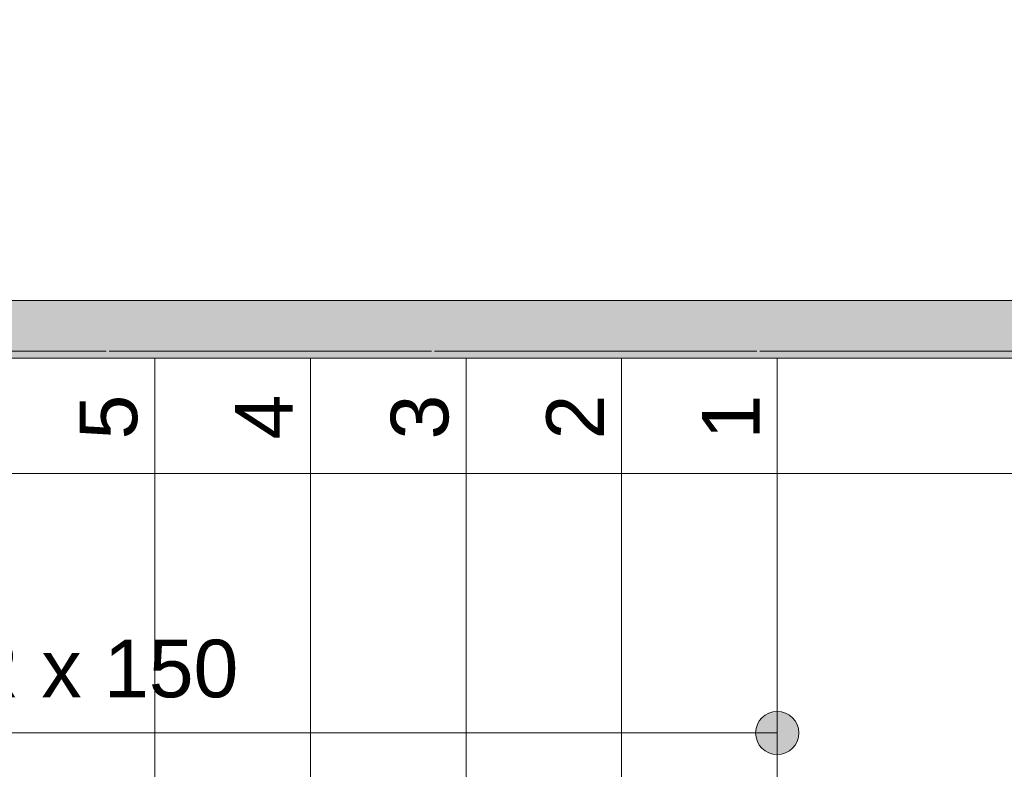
# Model space of a CAD drawing. Header units: millimetres. Extents: x -14761 to 157739, y -22400 to 107990.
# Tile 279 of 296: x 110916 to 112624, y 53487 to 54787. Entities that reach past the tile are written whole.
import ezdxf

# ---------------------------------------------------------------- set-up
doc = ezdxf.new("R2010")
doc.units = ezdxf.units.MM
doc.header["$MEASUREMENT"] = 0
doc.linetypes.add('Штриховая', pattern=[564.444447, 282.222223, -282.222223])
for name, color, linetype in [('Конструктив - Лестницы в бассейны', 7, 'Continuous'), ('Конструктив - стены бассейнов жб нов', 7, 'Continuous'), ('Элемент Модели - Зона', 7, 'Continuous'), ('Элемент Модели - Оси', 7, 'Continuous')]:
    doc.layers.add(name, color=color, linetype=linetype)
doc.styles.add('СГЕНЕРИР_СТИЛЬ_1', font='txt')

msp = doc.modelspace()

# ---------------------------------------------------------------- hatches: boundary and pattern name
at = {"layer": 'Конструктив - Лестницы в бассейны', "linetype": 'Continuous', "lineweight": 0, "true_color": 0xffffff}
msp.add_hatch(color=7, dxfattribs=at).paths.add_polyline_path([(112230, 53587.5, 1), (112230, 53512.5, 1)])
at = {"layer": 'Конструктив - стены бассейнов жб нов', "linetype": 'Continuous', "lineweight": 0, "true_color": 0x000000}
for points in [[(116695, 54300), (109800, 54300), (109800, 54287.5), (116695, 54287.5)], [(109800, 54212.5), (116695, 54212.5), (116695, 54287.5), (109800, 54287.5)], [(109800, 54200), (116695, 54200), (116695, 54212.5), (109800, 54212.5)]]:
    msp.add_hatch(color=18, dxfattribs=at).paths.add_polyline_path(points)

# ---------------------------------------------------------------- linework, layer by layer
at = {"layer": 'Конструктив - Лестницы в бассейны', "color": 7, "linetype": 'Continuous', "lineweight": 15}
for p, q in [((112230, 54200), (109800, 54200)), ((111150, 54200), (110880, 54200)), ((111420, 54200), (111150, 54200)), ((111150, 54200), (111150, 52900)), ((111150, 52900), (111150, 54200)), ((111690, 54200), (111420, 54200)), ((111420, 54200), (111420, 52900)), ((111420, 52900), (111420, 54200)), ((111960, 54200), (111690, 54200)), ((111690, 54200), (111690, 52900)), ((111690, 52900), (111690, 54200)), ((112230, 54200), (111960, 54200)), ((111960, 54200), (111960, 52900)), ((111960, 52900), (111960, 54200)), ((112230, 52900), (112230, 54200)), ((112230, 52900), (112230, 54200)), ((111960, 53550), (110070, 53550)), ((112230, 53550), (111960, 53550))]:
    msp.add_line(p, q, dxfattribs=at)
at = {"layer": 'Конструктив - Лестницы в бассейны', "color": 7, "linetype": 'Continuous', "lineweight": 15, "flags": 128}
msp.add_lwpolyline([(112230, 53587.5, 1), (112230, 53512.5, 1)], format="xyb", close=True, dxfattribs=at)
at = {"layer": 'Конструктив - стены бассейнов жб нов', "color": 7, "linetype": 'Continuous', "lineweight": 15, "flags": 128}
for points in [[(116695, 54300), (109800, 54300)], [(109800, 54200), (116695, 54200)]]:
    msp.add_lwpolyline(points, dxfattribs=at)
at = {"layer": 'Элемент Модели - Зона', "color": 7, "linetype": 'Штриховая', "lineweight": 15, "flags": 128}
for points in [[(95900, 63600), (95900, 54212.5), (124800, 54212.5), (124800, 58701.5), (126248.5, 60150), (130530, 60150), (130530, 71750), (95900, 71750)], [(36150, 44957.4), (36110, 44957.4), (36110, 36320), (41880.3, 36320), (41880.3, 39141.6), (45142.5, 42405.1), (45156.7, 42391), (45156.7, 42420), (63300, 42420), (63300, 42400), (77399.7, 42400), (77399.7, 42420), (114081.4, 42420), (117316.7, 39176.5), (117320.1, 38841.9), (117320.1, 36305), (117360, 36305), (117360, 34300), (117120, 34300), (117120, 35700), (116700, 35700), (116700, 36100), (108300, 36100), (108300, 35700), (107700, 35700), (107700, 36100), (99320, 36100), (99320, 26970), (107700, 26970), (107700, 27650), (108300, 27650), (108300, 26460), (112380, 26460), (112380, 27370), (112500, 27370), (112500, 21180.1), (117120, 21180.1), (117120, 26250), (116650, 26250), (116650, 27750), (117120, 27750), (117120, 32800), (117360, 32800), (117360, 20150.1), (117120, 20150.1), (117120, 20940.1), (99320, 20940.1), (99320, 14650.1), (117120, 14650.1), (117120, 17700.1), (116700.1, 17700.1), (116700.1, 18325.6), (117120, 18325.6), (117120, 18650.1), (117360, 18650.1), (117360, 18320.1), (120850, 18320.1), (120850, 37205.1), (120238.9, 37205.1), (120238.9, 45000), (125700, 45000), (125700, 45300), (126300, 45300), (126300, 45000), (141025, 45000), (141025, 45100), (140125, 45100), (140125, 47500), (132700, 47500), (132700, 53680), (130530, 53680), (130530, 54300), (129182.9, 54300), (126300, 54300), (126300, 53700), (125700, 53700), (125700, 54212.5), (124799.8, 54212.5), (117300, 54212.5), (117300, 53700), (116700, 53700), (116700, 54212.5), (108300, 54212.5), (108300, 53700), (107700, 53700), (107700, 54212.5), (99300, 54212.5), (99300, 53700), (98700, 53700), (98700, 54212.5), (90650, 54212.5), (90650, 53700), (90050, 53700), (89950, 53700), (89950, 48632.8), (77450.1, 48632.8), (77450.1, 53800), (77450.1, 61690), (77460.1, 61690), (77460.1, 67850), (74720, 67850), (74720, 59730), (73964.5, 59730), (73964.5, 54212), (72300.1, 54212), (72300.1, 53700), (71700.1, 53700), (71700.1, 54212), (63300, 54212), (63300, 53700), (62700, 53700), (62700, 54212), (61025, 54212), (61025, 46500), (61025, 45000), (54300, 45000), (54300, 44700), (53700, 44700), (53700, 45000), (45300, 45000), (45300, 44700), (44700, 44700), (44700, 45000), (36750, 45000), (36750, 44700), (36150, 44700)]]:
    msp.add_lwpolyline(points, close=True, dxfattribs=at)
at = {"layer": 'Элемент Модели - Оси', "color": 7, "linetype": 'Continuous', "lineweight": 15}
msp.add_line((-12760.6, 54000), (155650, 54000), dxfattribs=at)

# ---------------------------------------------------------------- texts
at = {"layer": 'Конструктив - Лестницы в бассейны', "color": 161, "lineweight": 20, "true_color": 0x78aaff, "insert": (111015, 53582.6), "char_height": 100, "attachment_point": 8, "style": 'СГЕНЕРИР_СТИЛЬ_1'}
msp.add_mtext('\\A1;{\\pqc;\\pt0,7100;\\fArial|b0|i0|c204|p38;10R x \\fArial|b0|i0|c204|p38;150\\fArial|b0|i0|c204|p38;\\A1{\\H.66x;\\S^  ;}\\fArial|b0|i0|c204|p38;\\fArial|b0|i0|c204|p38;\\fArial|b0|i0|c204|p38;\\fArial|b0|i0|c204|p38;\\A1{\\H.66x;\\S^  ;}\\fArial|b0|i0|c204|p38;\\fArial|b0|i0|c204|p38;\\fArial|b0|i0|c204|p38;\\fArial|b0|i0|c204|p38;\\A1{\\H.66x;\\S^  ;}\\fArial|b0|i0|c204|p38;}', dxfattribs=at)
at = {"layer": 'Конструктив - Лестницы в бассейны', "color": 161, "lineweight": 20, "true_color": 0x78aaff, "char_height": 100, "attachment_point": 4, "rotation": 90, "style": 'СГЕНЕРИР_СТИЛЬ_1'}
for s, insert in [('\\A1;{\\pql;\\fArial|b0|i0|c204|p38;5}', (111070.1, 54059.1)), ('\\A1;{\\pql;\\fArial|b0|i0|c204|p38;4}', (111339.3, 54059.1)), ('\\A1;{\\pql;\\fArial|b0|i0|c204|p38;3}', (111610.1, 54059.1)), ('\\A1;{\\pql;\\fArial|b0|i0|c204|p38;2}', (111879.3, 54059.1)), ('\\A1;{\\pql;\\fArial|b0|i0|c204|p38;1}', (112149.3, 54059.1))]:
    msp.add_mtext(s, dxfattribs=dict(at, insert=insert))

doc.saveas('drawing.dxf')
